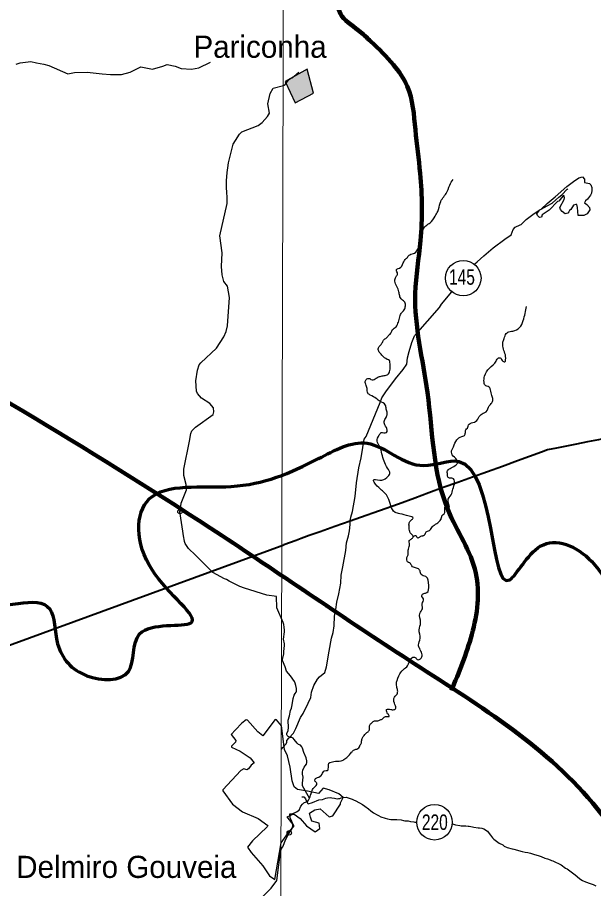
# Model space of a CAD drawing. Extents: x 553962 to 842807, y 8883888 to 9032388.
# Drawn here: x 603837 to 616862, y 8960165 to 8979846 of the extents above; entities that cross this region are included whole.
import ezdxf
from ezdxf.enums import TextEntityAlignment as Align

# ---------------------------------------------------------------- set-up
doc = ezdxf.new("R2010")
doc.units = 0
doc.header["$LTSCALE"] = 200
doc.header["$PDMODE"] = 32
doc.header["$PDSIZE"] = 100
for name, color, linetype, lineweight in [('1', 7, 'Continuous', 13), ('12', 7, 'Continuous', 25), ('21', 7, 'Continuous', 25), ('24', 7, 'Continuous', 25), ('48', 7, 'Continuous', 25), ('51', 7, 'Continuous', 70), ('9', 7, 'Continuous', 90)]:
    doc.layers.add(name, color=color, linetype=linetype, lineweight=lineweight)
doc.layers.add('41', color=7, linetype='Continuous')

msp = doc.modelspace()

# ---------------------------------------------------------------- hatches: boundary and pattern name
at = {"layer": '21'}
msp.add_hatch(color=256, dxfattribs=at).paths.add_polyline_path([(609890.7, 8978396.1), (610117.7, 8977916.4), (610532.2, 8978134.8), (610383.5, 8978676.2)])

# ---------------------------------------------------------------- linework, layer by layer
at = {"layer": '1'}
msp.add_lwpolyline([(609971.9, 9023551.8), (609764.7, 8949706.7), (609734.2, 8939404.4)], dxfattribs=at)
at = {"layer": '12'}
for points in [[(615222.8, 8975168.5), (615339, 8975277.8), (615490.8, 8975390.2), (615612.1, 8975473.5), (615808.6, 8975586), (615925.4, 8975649.3), (616008.4, 8975727.6), (616074.8, 8975783.8), (616145, 8975840), (616263.2, 8975966.3), (616268.5, 8975969.3), (616277.5, 8975970.4)], [(614179.1, 8974275.6), (614232, 8974325.6), (614380.4, 8974459), (614591.6, 8974640.6), (614857, 8974834.3), (614998.5, 8974937.7), (615021.7, 8974991.9), (615045, 8975053), (615091.5, 8975110.2), (615204.3, 8975158.4), (615222.8, 8975168.5)], [(612832.5, 8972676.8), (613380.5, 8973289.6), (613425.9, 8973370.8), (613657.1, 8973648.4)], [(612040.3, 8971143.9), (612075.9, 8971248.3), (612161.5, 8971384.7), (612387.3, 8971680.5), (612554.1, 8971895.1), (612640.6, 8972015.5), (612654.9, 8972153.7), (612690.4, 8972298), (612756.6, 8972498.4), (612812.5, 8972654.7), (612832.5, 8972676.8)], [(611360.5, 8968467.9), (611360.9, 8968494.9), (611366.6, 8968506), (611377.4, 8968558.1), (611408, 8968681.3), (611469.3, 8969025.9), (611498.7, 8969332.5), (611555.6, 8969669.1), (611608.8, 8969893.5), (611644.5, 8970132.9), (611675.2, 8970318.3), (611717, 8970376.4), (612040.3, 8971143.9)], [(610973, 8965953.3), (610994.3, 8966098.6), (611002.5, 8966316), (611033.2, 8966472.2), (611059.2, 8966633.6), (611105, 8966822.9), (611145.7, 8967062.3), (611155.3, 8967247.7), (611194.3, 8967437), (611259.2, 8967798.7), (611279.7, 8967975), (611318.7, 8968135.3), (611346, 8968249.5), (611361.8, 8968386.8), (611360.5, 8968467.9)], [(609806.8, 8963316.2), (609840.1, 8963350.5), (609910.5, 8963433.7), (609927.6, 8963470.8), (609929.6, 8963512.9), (609970.7, 8963564), (610080.1, 8963678.4), (610134.1, 8963777.6), (610234.6, 8964027.2), (610293.4, 8964122.4), (610411.7, 8964351), (610469.1, 8964484.3), (610483.5, 8964599.5), (610535.5, 8964754.8), (610616.8, 8964899.1), (610667.4, 8964945.3), (610786.4, 8965043.6), (610825.3, 8965173.9), (610880.8, 8965525.5), (610933.4, 8965820.1), (610973, 8965953.3)], [(610264.1, 8962237.4), (610311.1, 8962234.5), (610316, 8962231.5), (610349.4, 8962192.5), (610374.6, 8962139.5), (610404.7, 8962083.4), (610408.2, 8962079.4), (610506.1, 8962105.6), (610649.1, 8962166.9), (610736.5, 8962174.1), (610812.1, 8962204.2), (610848.7, 8962215.3), (610911.8, 8962219.4), (610943.7, 8962217.5), (611006.1, 8962203.6), (611065.8, 8962194.6), (611093.8, 8962196.7), (611122.5, 8962202.7), (611157.7, 8962212.8), (611189.8, 8962219.9), (611269.6, 8962231), (611402.6, 8962182.1), (611435.5, 8962173.2), (611490.1, 8962144.2), (611638.5, 8962063.3), (611691.1, 8962029.4), (611771.1, 8961966.4), (611829.3, 8961918.4), (611889.1, 8961876.4), (611971.1, 8961828.5), (611997.8, 8961813.5), (612050.6, 8961788.6), (612077, 8961777.6), (612125.6, 8961761.6), (612153.7, 8961756.7), (612204.9, 8961738.7), (612281.6, 8961727.8), (612380.1, 8961723), (612410.5, 8961723), (612515.1, 8961715.2), (612566.3, 8961705.2), (612591.9, 8961698.3), (612616.6, 8961694.3), (612643, 8961692.3), (612669.5, 8961691.4), (612719.8, 8961683.5), (612795.6, 8961675.6), (612823.8, 8961668.6), (612864.6, 8961663.8)], [(613672.1, 8961625.4), (613738.4, 8961606.9), (613840.6, 8961591.1), (613866.3, 8961585.1), (613888.9, 8961581.1), (613942.1, 8961579.2), (613971.7, 8961581.3), (614023.1, 8961578.3), (614049.5, 8961572.4), (614124.5, 8961561.5), (614153.6, 8961554.5), (614252.3, 8961537.6), (614280.5, 8961536.7), (614332.5, 8961530.8), (614382, 8961510.8), (614463.3, 8961460.9), (614523.8, 8961379.8), (614532.2, 8961372.8), (614580.2, 8961308.8), (614605.9, 8961280.8), (614728.6, 8961192.9), (614806.5, 8961149.9), (614838.9, 8961123.9), (614908, 8961095), (615024.6, 8961065.1), (615056.6, 8961054.2), (615245.1, 8961000.4), (615313.2, 8960990.5), (615372, 8960976.5), (615403.6, 8960970.6), (615432.5, 8960962.6), (615523, 8960932.7), (615612.4, 8960910.8), (615673, 8960889.9), (615762.6, 8960853), (615820.4, 8960833), (615879.2, 8960814.1), (615910, 8960801.1), (615940.9, 8960791.2), (616125.3, 8960698.3), (616228.1, 8960625.3), (616267.4, 8960608.4), (616387.9, 8960522.4), (616444.1, 8960477.5), (616541.1, 8960393.5), (616575, 8960367.5), (616612, 8960346.5), (616675.8, 8960318.6), (616704.8, 8960308.6), (616763.6, 8960286.7), (616854.8, 8960258.8), (616911.9, 8960228.8)]]:
    msp.add_lwpolyline(points, dxfattribs=at)
at = {"layer": '12', "lineweight": 40}
for points in [[(621405.3, 8971207.1), (621164.3, 8971156.6), (620679.5, 8971055.7), (620194.7, 8970957.7), (619622.5, 8970843.7), (619047.4, 8970728.6), (618626.9, 8970634.8), (618210.5, 8970553), (617794.1, 8970471.2), (617379.1, 8970389.4), (616970.9, 8970302.6), (616723.1, 8970254.2)], [(616723.1, 8970254.2), (616475.2, 8970206.7), (616247.5, 8970158.2), (616024, 8970116.8), (615816.8, 8970075.4), (615681.8, 8970025.2), (615145.1, 8969827), (614804, 8969702.3), (614465.5, 8969579.5), (614127, 8969456.8), (613790, 8969340.1), (613461.1, 8969222.4), (613140.4, 8969103.7), (612819.7, 8968986), (612449.8, 8968852.2), (612021.1, 8968699.3), (611592.4, 8968549.4), (611360.5, 8968467.9)], [(611360.5, 8968467.9), (611013.3, 8968346.2), (610681, 8968223.4), (610434.1, 8968141.9), (610250.3, 8968070.5), (610141.5, 8968028.3), (609861, 8967928.7)], [(593118.3, 8961975.5), (594700.8, 8962547.5), (600985.5, 8964722.4), (602091.6, 8965119.9), (602697.1, 8965318.9), (609861, 8967928.7)]]:
    msp.add_lwpolyline(points, dxfattribs=at)
at = {"layer": '21'}
for points in [[(609890.7, 8978396.1), (610117.7, 8977916.4), (610532.2, 8978134.8), (610383.5, 8978676.2)], [(616255.9, 8976024.9), (616407.9, 8976137.7), (616530.4, 8976221), (616608.8, 8976240.7), (616653, 8976191.6), (616657.9, 8976118.1), (616770.6, 8976093.6), (616800, 8976064.1), (616819.6, 8976005.3), (616824.5, 8975941.5), (616814.7, 8975872.9), (616790.2, 8975828.8), (616721.6, 8975740.5), (616677.5, 8975701.2), (616657.9, 8975657.1), (616706.9, 8975617.9), (616770.6, 8975554.1), (616780.4, 8975495.3), (616716.7, 8975407), (616638.3, 8975367.8), (616559.8, 8975367.8), (616515.7, 8975372.7), (616496.1, 8975549.2), (616481.4, 8975622.8), (616456.9, 8975622.8), (616407.9, 8975603.2), (616349.1, 8975510), (616319.6, 8975480.6), (616304.9, 8975456.1), (616280.4, 8975426.7), (616221.6, 8975411.9), (616153, 8975461), (616113.8, 8975510), (616099, 8975549.2), (616197.1, 8975730.7), (616206.9, 8975769.9), (616187.3, 8975818.9), (616162.8, 8975809.1), (616079.4, 8975696.3), (616045.1, 8975686.5), (615853.9, 8975490.4), (615702, 8975387.4), (615687.3, 8975333.5), (615638.2, 8975323.7), (615594.1, 8975367.8), (615579.4, 8975411.9), (615643.2, 8975495.3), (615677.5, 8975514.9), (615809.8, 8975642.4), (615991.2, 8975789.5)]]:
    msp.add_lwpolyline(points, close=True, dxfattribs=at)
for points in [[(609804.3, 8963841.6), (609692.8, 8963976.2), (609666.6, 8963982.7), (609387.8, 8963613.5), (609268.7, 8963704.3), (609037.7, 8963969.7), (609005.2, 8963976.3), (608907.9, 8963902.9), (608765.2, 8963749.4), (608768.4, 8963752.9)], [(608768.4, 8963752.9), (608671.8, 8963644.5), (608771.6, 8963513.5), (608763, 8963472.8), (608674.7, 8963384.3), (608674.6, 8963362.6), (608871.1, 8963271.6), (609098.6, 8963116.9), (609185.2, 8963006.2), (609122.6, 8962955.4), (609059.5, 8962870.7), (609020.3, 8962848.1), (608953.3, 8962867.3), (608890.2, 8962830.9), (608482.3, 8962396.3), (608482.2, 8962374.6), (608698.7, 8962069.7), (608927.4, 8961894.7), (609281.9, 8961745.5), (609500, 8961592.1), (609485, 8961557.5), (609154.4, 8961246.1), (609040.8, 8961101.4), (609119, 8960979.5), (609387.8, 8960677.5), (609534.3, 8960449.1), (609653.8, 8960372.8), (609800.8, 8961196.1)], [(609800.8, 8961196.1), (609951.3, 8961405.5), (610091.2, 8961585.5), (609931.3, 8961785.4), (610001.3, 8961815.4), (610061.2, 8961845.4), (610091.2, 8961845.4), (610231.1, 8961745.4), (610371.1, 8961585.5), (610570.9, 8961445.5), (610670.8, 8961525.5), (610660.9, 8961645.5), (610491, 8961685.5), (610461, 8961775.4), (610441, 8961865.4), (610560.9, 8961945.4), (610680.8, 8961965.4), (610880.7, 8961785.4), (610970.7, 8961805.4), (611140.5, 8962075.3), (611140.5, 8962105.3), (611200.5, 8962225.3), (611100.6, 8962305.2), (610880.7, 8962395.2), (610750.8, 8962435.2), (610640.9, 8962315.2), (610391, 8962365.2), (610171.2, 8962405.2), (610091.2, 8962465.2), (610051.2, 8962595.2), (610001.3, 8962905.1), (609941.3, 8963165), (609871.4, 8963304.9), (609804.3, 8963841.6)]]:
    msp.add_lwpolyline(points, dxfattribs=at)
at = {"layer": '24'}
for p, q in [((609963.1, 8978425.2), (609985.3, 8978448.2)), ((607511.6, 8968680.9), (607530.5, 8968802.4))]:
    msp.add_line(p, q, dxfattribs=at)
for points in [[(603809.3, 8978786.7), (603897.3, 8978823.4), (604022, 8978838.1), (604139.3, 8978852.8), (604271.3, 8978823.4), (604432.7, 8978786.7), (604550, 8978757.3), (604975, 8978572.4)], [(604975, 8978572.4), (605129.4, 8978603.2), (605415.4, 8978610.6), (605752.7, 8978573.9), (605943.4, 8978559.2), (606192.7, 8978559.2), (606383.4, 8978610.6), (606625.4, 8978728), (606889.4, 8978676.6), (607124.1, 8978742.7), (607219.4, 8978779.4), (607402.8, 8978742.7), (607534.8, 8978691.3), (607769.4, 8978676.6), (607938.1, 8978706), (608202.1, 8978838.1)], [(609988.6, 8978451.5), (610010.3, 8978466.5), (610061.1, 8978489.5), (610086.1, 8978510.5), (610150.8, 8978570.6), (610195.3, 8978607.5)], [(608764.9, 8977065.1), (608854.4, 8977208), (608912.6, 8977261.5), (609281.4, 8977407.7), (609370.8, 8977473.7), (609493.8, 8977609.5), (609536.2, 8977684.1), (609500.2, 8977893.9), (609548.1, 8978125.2), (609619.8, 8978247.6), (609848.8, 8978304.7), (609863.5, 8978311.5), (609888.4, 8978332.5), (609966.3, 8978428.5)], [(608626.7, 8976624.4), (608712.1, 8976980.7), (608764.9, 8977065.1)], [(608573.2, 8975888.4), (608564.5, 8976001.3), (608562, 8976152), (608579.7, 8976343.3), (608594.9, 8976450.9), (608611.3, 8976558.6), (608626.7, 8976624.4)], [(608412.1, 8974909.8), (608578.3, 8975642.7), (608577.2, 8975782.8), (608573.2, 8975888.4)], [(607981.4, 8972045.9), (608340.3, 8972373.2), (608504, 8972626.3), (608557, 8972753.5), (608584.6, 8972880.9), (608629.2, 8973517.9), (608582.5, 8973773.1), (608506, 8973879.6), (608465.7, 8974028), (608448.7, 8974219.2), (608463.5, 8974525.1), (608412.1, 8974909.8)], [(608277, 8970937.8), (608271.1, 8971022.2), (608185.2, 8971119.9), (608000.5, 8971241), (607905, 8971351.2), (607881.9, 8971405.8), (607866.6, 8971636.1), (607904.8, 8971873.7), (607947.8, 8971995.4), (607981.4, 8972045.9)], [(607724.4, 8970268.8), (607758.4, 8970442.5), (607781.8, 8970504.1), (607860.2, 8970591), (608262.7, 8970873.9), (608277.1, 8970936.2), (608277, 8970937.8)], [(607530.5, 8968802.4), (607541.7, 8968874.6), (607660.5, 8969172.2), (607652.1, 8969290.7), (607601.1, 8969498.9), (607601.1, 8969639.1), (607724.4, 8970268.8)], [(607703.2, 8967850.5), (607627.7, 8967964.3), (607614.9, 8968008), (607605.5, 8968061.2), (607601.1, 8968086.8), (607511.6, 8968680.9)], [(608515.8, 8967162.6), (608251.1, 8967306.9), (607860.2, 8967694.8), (607703.2, 8967850.5)], [(609474.2, 8966790.4), (608973.4, 8966950.1), (608864.6, 8966990.5), (608731.8, 8967057), (608620.3, 8967109.1), (608563.4, 8967149.5), (608515.8, 8967162.6)], [(609841.5, 8966176.9), (609704.1, 8966503.7), (609693, 8966762.7), (609474.2, 8966790.4)], [(610371.4, 8962976.2), (610379.8, 8963013.8), (610382.1, 8963047.9), (610367.5, 8963120), (610314.8, 8963239.1), (610282.3, 8963338.2), (610265.4, 8963370.2), (610232.8, 8963402.2), (610193.3, 8963421.2), (610157.8, 8963448.2), (610095.6, 8963532.2), (610066.7, 8963561.2), (610036.6, 8963580.2), (610003.6, 8963581.1), (609956.2, 8963599.1), (609936, 8963623.1), (609928.6, 8963640.1), (609929.5, 8963669.1), (609954.4, 8963735.3), (609968.3, 8963800.4), (609967.7, 8963842.5), (609955.3, 8963923.6), (609957.6, 8963969.7), (609987.3, 8964065.8), (610009.7, 8964184.1), (610029.9, 8964242.2), (610049.4, 8964318.3), (610070.6, 8964459.6), (610090.6, 8964534.7), (610118.8, 8964569.8), (610136.5, 8964599.9), (610143.2, 8964627), (610143.3, 8964686.1), (610132.5, 8964751.1), (610117.5, 8964805.2), (610101.9, 8964839.2), (610009.9, 8964971.3), (609920.5, 8965076.3), (609887.1, 8965177.4), (609832.3, 8965315.6), (609830, 8965343.6), (609859.8, 8965469.8), (609861.1, 8965523.9), (609875.2, 8965654.1), (609872.3, 8965696.2), (609853, 8965796.3), (609874, 8965961.6), (609874.8, 8965999.7), (609869.2, 8966072.8), (609858.8, 8966126.9), (609841.5, 8966176.9)], [(609982.1, 8961422.7), (610037.1, 8961507.9), (610064.5, 8961578.1), (610064.2, 8961638.2), (610040.6, 8961677.2), (610038.1, 8961690.2), (610013.3, 8961743.3), (609992.6, 8961823.3), (609993.5, 8961853.4), (609997.6, 8961856.4), (610025.7, 8961851.5), (610048.1, 8961855.5), (610148.5, 8961896.7), (610207.6, 8961933.9), (610245.1, 8962026.1), (610277.6, 8962073.2), (610312.8, 8962103.3), (610398.6, 8962138.5), (610419.5, 8962164.6), (610435.7, 8962195.6), (610437.2, 8962206.7), (610284.5, 8962485.8), (610279.8, 8962547.9), (610295.5, 8962684.2), (610281.3, 8962752.3), (610279.8, 8962791.3), (610289, 8962838.4), (610320, 8962910.6), (610338.8, 8962938.6), (610371.4, 8962976.2)], [(609306.9, 8959910.2), (609576.6, 8960175.8), (609697.7, 8960350), (609780.5, 8960992), (609809.8, 8961070.9), (609834, 8961110), (609904.8, 8961278.4), (609982.1, 8961422.7)]]:
    msp.add_lwpolyline(points, dxfattribs=at)
for points in [[(612653, 8974423.1), (612709.6, 8974484.8), (612812.4, 8974520.8), (612910, 8974644.2), (612987.1, 8974870.5), (612997.4, 8975019.7), (613069.4, 8975138), (613167, 8975204.8), (613280.1, 8975359.1), (613341.8, 8975462), (613393.2, 8975652.3), (613454.9, 8975770.6), (613532, 8975868.3), (613609.1, 8976058.6), (613686.2, 8976187.2)], [(612667.9, 8967747.4), (612667.9, 8967790.6), (612680.2, 8967833.7), (612689.4, 8967892.3), (612701.8, 8967938.6), (612692.5, 8967987.9), (612692.5, 8968024.9), (612726.4, 8968049.6), (612775.7, 8968098.9), (612785, 8968114.3), (612741.8, 8968172.9), (612704.8, 8968231.5), (612692.5, 8968339.4), (612692.5, 8968425.8), (612738.8, 8968487.5), (612781.9, 8968533.7), (612694.2, 8968580), (612482.9, 8968630.8), (612373, 8968664.6), (612212.4, 8969002.9), (612043.3, 8969189), (611899.7, 8969349.7), (611882.8, 8969392), (612026.5, 8969392), (612187.1, 8969451.2), (612254.7, 8969544.2), (612204, 8969662.7), (612077.2, 8969984.1), (612026.5, 8970153.2), (611967.3, 8970271.6), (612018, 8970415.4), (612059.6, 8970464.8), (612178.6, 8970464.8), (612198.5, 8970524.3), (612143.9, 8970638.6), (612134, 8970737.9), (612183.6, 8970832.2), (612198.5, 8970901.7), (612173.7, 8970996.1), (612153.8, 8971095.4), (612034.7, 8971169.8), (611950.4, 8971234.4), (611811.4, 8971313.8), (611756.8, 8971358.5), (611742, 8971462.8), (611712.2, 8971557.2), (611702.3, 8971636.6), (611756.8, 8971686.2), (611801.5, 8971686.2), (611829.2, 8971666.8), (611881.3, 8971661.6), (611964.6, 8971705.9), (612040.2, 8971737.1), (612128.7, 8971752.8), (612212, 8971778.8), (612238.1, 8971812.7), (612258.9, 8971872.6), (612264.1, 8971989.9), (612258.9, 8972052.5), (612245.9, 8972091.6), (612199, 8972120.2), (612087, 8972203.6), (612029.7, 8972268.8), (611993.3, 8972341.7), (612000.3, 8972381.2), (612077.3, 8972484.1), (612113.3, 8972556.1), (612180.2, 8972607.5), (612231.6, 8972664.1), (612288.1, 8972725.8), (612318.9, 8972792.7), (612396, 8972854.4), (612426.9, 8972905.8), (612468, 8973024.1), (612498.8, 8973137.3), (612550.2, 8973199), (612601.6, 8973286.4), (612606.8, 8973368.7), (612596.5, 8973409.9), (612524.5, 8973471.6), (612478.3, 8973553.9), (612462.8, 8973646.5), (612370.3, 8973888.2), (612396, 8973991.1), (612432, 8974057.9), (612406.3, 8974140.2), (612416.6, 8974160.8), (612473.1, 8974181.4), (612555.4, 8974299.7), (612622.2, 8974397.4), (612653, 8974423.1)], [(612786.7, 8968107.3), (612801.6, 8968128.4), (612825.4, 8968137.6), (612841.8, 8968141.2), (612849.1, 8968135.7), (612863.8, 8968104.6), (612885.7, 8968091.8), (612907.7, 8968095.5), (612936.9, 8968110.1), (612958.9, 8968126.6), (613002.8, 8968135.7), (613019.2, 8968144.9), (613052.1, 8968168.7), (613075.9, 8968223.6), (613149.1, 8968256.5), (613222.2, 8968346.2), (613291.7, 8968393.7), (613379.5, 8968463.3), (613410.6, 8968499.9), (613419.7, 8968521.8), (613428.9, 8968573.1), (613434.3, 8968587.7), (613492.9, 8968642.6), (613500.2, 8968675.6), (613500.2, 8968774.4), (613520.8, 8968819.7), (613563.5, 8968810.2), (613601.5, 8968781.7), (613573, 8968914.7), (613639.4, 8969062), (613682.2, 8969190.2), (613720.1, 8969337.5), (613710.7, 8969399.2), (613677.4, 8969432.5), (613601.5, 8969437.2), (613577.7, 8969451.5), (613558.7, 8969522.8), (613558.7, 8969603.5), (613644.2, 8969670), (613758.1, 8969741.3), (613791.3, 8969793.5), (613772.4, 8969850.5), (613667.9, 8969964.5), (613648.9, 8970026.3), (613691.7, 8970145), (613767.6, 8970301.8), (613881.6, 8970377.8), (613929, 8970392), (613962.2, 8970444.3), (613976.5, 8970529.8), (614009.7, 8970567.8), (614047.7, 8970658), (614166.4, 8970700.8), (614261.3, 8970800.5), (614342, 8970890.8), (614437, 8970938.3), (614503.4, 8971071.3), (614560.4, 8971137.8), (614584.1, 8971209.1), (614565.1, 8971304.1), (614531.9, 8971432.3), (614503.4, 8971489.3), (614403.7, 8971541.6), (614384.7, 8971608.1), (614399, 8971741.1), (614508.2, 8971921.6), (614660.1, 8972083.1), (614712.3, 8972154.3), (614750.3, 8972154.3), (614793, 8972097.3), (614854.7, 8972064.1), (614873.7, 8972111.6), (614816.7, 8972387.1), (614812, 8972505.8), (614840.4, 8972594.7), (614887.9, 8972703.9), (614973.4, 8972751.4), (615039.8, 8972760.9), (615187, 8972836.9), (615272.4, 8972998.4), (615315.2, 8973159.9), (615348.4, 8973316.7)], [(610437.2, 8962206.7), (610489.2, 8962352.5), (610507, 8962405.6), (610591.1, 8962494.2), (610608.8, 8962534.1), (610569, 8962587.3), (610569, 8962636), (610622.1, 8962671.5), (610723.9, 8962746.8), (610781.5, 8962826.6), (610843.5, 8962831), (610865.6, 8962932.9), (610878.9, 8962999.4), (610927.6, 8963021.5), (610989.6, 8963039.3), (611153.5, 8963052.6), (611237.6, 8963092.4), (611326.2, 8963170.3), (611391.1, 8963243.8), (611437.2, 8963291.6), (611507.3, 8963317.3), (611551.7, 8963341.2), (611579, 8963390.8), (611611.5, 8963460.9), (611625.2, 8963534.4), (611655.9, 8963601), (611737.9, 8963688.2), (611785.7, 8963732.7), (611797.7, 8963804.5), (611808, 8963871.1), (611830.2, 8963895.1), (611896.8, 8963948.1), (611919, 8963954.9), (611970.2, 8963951.5), (612038.6, 8963975.4), (612098.4, 8964004.5), (612127.4, 8964033.5), (612190.6, 8964055.8), (612224.8, 8964050.6), (612238.5, 8964052.3), (612240.2, 8964069.4), (612206, 8964115.6), (612185.5, 8964161.7), (612177, 8964187.4), (612183.8, 8964207.9), (612226.5, 8964221.6), (612276, 8964211.3), (612310.2, 8964206.2), (612354.6, 8964207.9), (612385.4, 8964225), (612393.9, 8964254), (612385.4, 8964289.9), (612343.5, 8964423.3), (612364, 8964491.7), (612418.7, 8964560.1), (612432.3, 8964642.1), (612411.8, 8964731), (612405, 8964792.5), (612418.7, 8964867.8), (612514.3, 8965059.2), (612562.2, 8965113.9), (612657.8, 8965196), (612753.5, 8965380.6), (612828.7, 8965387.4), (612876.5, 8965339.6), (612965.4, 8965373.7), (612931.2, 8965585.7), (612903.9, 8965667.8), (612944.9, 8965818.2), (612917.5, 8966009.7), (612951.7, 8966173.8), (612931.2, 8966378.9), (612992.7, 8966488.3), (612992.7, 8966625.1), (613020, 8966679.8), (612979, 8966789.2), (613026.9, 8966830.2), (613095.2, 8966850.7), (613136.2, 8967014.8), (613067.9, 8967213.1), (612965.4, 8967261), (612938, 8967343), (612883.4, 8967397.7), (612787.7, 8967425.1), (612753.5, 8967452.4), (612705.7, 8967520.8), (612658.6, 8967543.9), (612640.1, 8967590.1), (612640.1, 8967642.6), (612667.9, 8967707.3), (612667.9, 8967747.4)]]:
    msp.add_spline(points, degree=3, dxfattribs=at)
for p in [(607511.6, 8968680.9), (609982.1, 8961422.7)]:
    msp.add_point(p, dxfattribs=at)
at = {"layer": '48'}
for centre in [(613915.8, 8973955.5), (613266.4, 8961662.9)]:
    msp.add_circle(centre, 401.3, dxfattribs=at)
at = {"layer": '51'}
msp.add_spline([(592045.3, 8966365.8), (592105.7, 8965948), (594116, 8966514), (595498, 8965319.1), (597037.2, 8966136.7), (597979.5, 8965382), (598692.6, 8967300.2), (598221.4, 8968337.9), (598818.2, 8968400.8), (599792, 8969092.6), (600231.7, 8968589.5), (601299.7, 8967960.6), (602901.6, 8966545.5), (604566.4, 8966482.6), (604745.5, 8965696.5), (605405.1, 8964973.2), (606347.4, 8965067.5), (606598.7, 8965916.6), (607760.9, 8966168.1), (606881.4, 8967363.1), (606818.6, 8968966.8), (608671.8, 8969249.8), (610641.3, 8969878.8), (611740.7, 8970224.7), (613019.2, 8969721.5), (613813.8, 8969815.9), (614966.7, 8967143), (615657.7, 8967897.7), (616819.9, 8967551.8), (618578.9, 8965130.4), (619826, 8965948), (620642.7, 8965633.6), (621804.8, 8965948), (623218.3, 8965539.2), (624506.2, 8966105.2), (626233.7, 8967551.8), (628149.5, 8965483.5), (628181, 8964376.2), (628353.9, 8962908.5), (629301.3, 8963064.1), (629808.6, 8963286.1), (631079.5, 8963482.7), (632397.9, 8963531.7), (633735.2, 8964126.9), (635403.4, 8963798.6), (639270.5, 8963331.4), (641424.7, 8962981.9), (643321.9, 8962962.5), (643886.9, 8964740.5), (644763.1, 8965131.4), (647540.5, 8964979.2), (649340.2, 8965613.4), (651021.3, 8966658.1), (652098.8, 8967969.1), (652112.8, 8969176.8), (652061.5, 8969848.1), (652848.6, 8969790.3), (652905.5, 8971456.6), (655366.6, 8972918.5), (655467.9, 8971938.7), (654952.1, 8970029.5), (655937.5, 8968195.9), (657437.3, 8968728.9), (657964, 8969442.1), (658605, 8970350.9), (659181.8, 8970558.1), (659395.9, 8969769.5), (660070.2, 8969323), (660146.3, 8968426.2), (660105.6, 8967692), (661532.3, 8968708.4), (662385.2, 8969131.8), (663773.8, 8967258.4)], degree=3, dxfattribs=at)
at = {"layer": '9'}
for points in [[(607019.9, 8987628.8), (608117.9, 8987072.5), (609319, 8986220.3), (609831, 8985717.6), (610444.6, 8985240.9), (611083, 8984865.7), (611314.6, 8984437), (611367.4, 8984108.2), (611371.5, 8983424.7), (611351.3, 8982538.5), (611228.8, 8981727.5), (611158.3, 8980739.6), (611137.7, 8979929.4), (611547.1, 8979552.5), (611828.5, 8979301.3), (612340.6, 8978773.3), (612648.8, 8978294.5), (612832.8, 8977308.5), (612940.5, 8976321.9), (612949.5, 8974803), (612829.3, 8973612.2), (613105.4, 8971372.7), (613572.8, 8968712.3), (614200.8, 8967292.3), (614110, 8965907), (613645.9, 8964639.4)], [(592698.5, 8977198.4), (599903.5, 8973292.7), (608459.2, 8968138.2), (612674.8, 8965332.6), (616842, 8962096.4), (620005, 8958671.2), (621134, 8957974.7), (621473.4, 8956805.3), (621586.2, 8956597.5)]]:
    msp.add_spline(points, degree=3, dxfattribs=at)

# ---------------------------------------------------------------- texts
at = {"layer": '41'}
for s, p in [('Pariconha', (607816.3, 8978933.9)), ('Delmiro Gouveia', (603808.9, 8960405.2))]:
    msp.add_text(s, height=500, dxfattribs=at).set_placement(p)
at = {"layer": '48', "width": 0.75}
for s, p in [('145', (613885.7, 8973806.7)), ('220', (613273, 8961489.6))]:
    msp.add_text(s, height=350, dxfattribs=at).set_placement(p, align=Align.CENTER)

doc.saveas('drawing.dxf')
